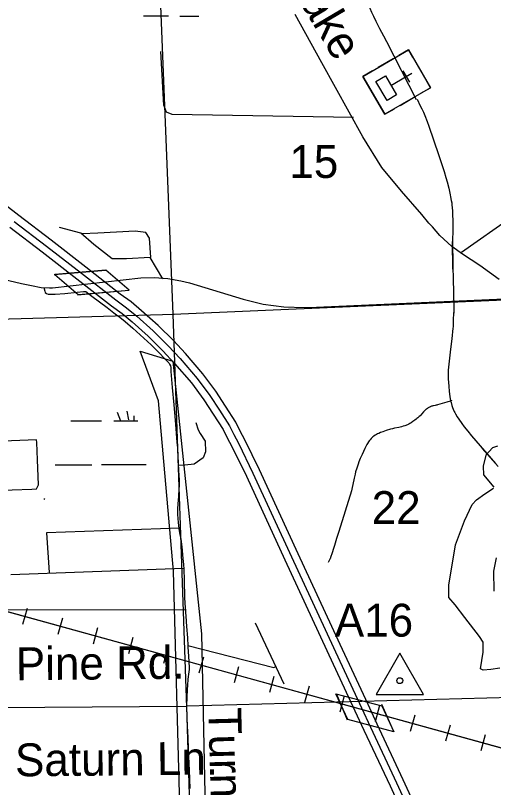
# Model space of a CAD drawing. Extents: x 2480962 to 2688785, y 277103 to 599240.
# Drawn here: x 2531781 to 2538319, y 441764 to 452337 of the extents above; entities that cross this region are included whole.
import ezdxf

# ---------------------------------------------------------------- set-up
doc = ezdxf.new("R2010")
doc.units = 0
for name, color, linetype in [('Bridges', 7, 'Continuous'), ('County Roads Related Text', 7, 'Continuous'), ('County Routes Highway Center Lines', 7, 'Continuous'), ('Culture', 7, 'Continuous'), ('Interstate Divided Highway Outline and Fill', 7, 'Continuous'), ('Interstate Highway Center Lines', 7, 'Continuous'), ('Level 31', 7, 'Continuous'), ('Level 36', 7, 'Continuous'), ('Local Roads Improved', 7, 'Continuous'), ('Local Roads Paved', 7, 'Continuous'), ('Local Roads Related Text', 7, 'Continuous'), ('Local Roads Unimproved', 7, 'Continuous'), ('Narrow River Creek and Branch and Slough', 7, 'Continuous'), ('Railroads', 7, 'Continuous'), ('Section Lines', 7, 'Continuous'), ('Section Numbers', 7, 'Continuous'), ('Swamps', 7, 'Continuous'), ('Triangulation Station', 7, 'Continuous'), ('Triangulation Station Text', 7, 'Continuous'), ('Uninventoried Roads and Features', 7, 'Continuous')]:
    doc.layers.add(name, color=color, linetype=linetype)

msp = doc.modelspace()

# ---------------------------------------------------------------- linework, layer by layer
at = {"layer": 'Bridges'}
for p, q in [((2532309.622, 448791.277), (2533017.876, 448848.741)), ((2533016.88, 448851.013), (2532317.576, 448791.784)), ((2533336.63, 448577.02), (2533016.88, 448851.013)), ((2532317.576, 448791.784), (2532637.326, 448517.792)), ((2532628.655, 448510.339), (2533330.528, 448574.189)), ((2532637.326, 448517.792), (2533336.63, 448577.02)), ((2536326.601, 442695.006), (2536161.671, 443048.665)), ((2536161.671, 443048.665), (2536790.608, 442883.045)), ((2536170.558, 443042.679), (2536317.313, 442691.508)), ((2536790.608, 442883.045), (2536955.538, 442529.385)), ((2536951.495, 442539.458), (2536791.978, 442903.399)), ((2536955.538, 442529.385), (2536326.601, 442695.006))]:
    msp.add_line(p, q, dxfattribs=at)
at = {"layer": 'County Routes Highway Center Lines'}
msp.add_lwpolyline([(2538393.547, 448722.486), (2538129.205, 448912.123), (2537893.595, 449067.28), (2537749.931, 449170.718), (2537583.28, 449325.876), (2537485.589, 449440.807), (2537433.869, 449492.527), (2537336.178, 449613.205), (2537060.342, 449929.266), (2536790.253, 450256.821), (2536531.657, 450676.321), (2535968.493, 451687.718), (2535606.459, 452348.574)], dxfattribs=at)
at = {"layer": 'Culture'}
for p, q in [((2537153.921, 451864.791), (2537024.334, 451789.246)), ((2537214.357, 451761.121), (2537153.921, 451864.791)), ((2536946.582, 451743.919), (2536739.241, 451623.047)), ((2537259.684, 451683.368), (2537350.338, 451527.863)), ((2536661.489, 451577.72), (2536531.901, 451502.175)), ((2537078.262, 451577.605), (2537168.916, 451422.1)), ((2536531.901, 451502.175), (2536834.081, 450983.824)), ((2536916.249, 451378.981), (2537200.947, 451544.95)), ((2537456.101, 451346.44), (2537395.665, 451450.11)), ((2537326.514, 451270.896), (2537456.101, 451346.44)), ((2537041.422, 451104.697), (2537248.762, 451225.569)), ((2536834.081, 450983.824), (2536963.669, 451059.37))]:
    msp.add_line(p, q, dxfattribs=at)
for points in [[(2537153.921, 451864.791), (2537456.101, 451346.44), (2536834.081, 450983.824), (2536531.901, 451502.175)], [(2536840.704, 451508.568), (2536991.794, 451249.393), (2536862.206, 451173.848), (2536711.116, 451433.023)]]:
    msp.add_lwpolyline(points, close=True, dxfattribs=at)
at = {"layer": 'Interstate Divided Highway Outline and Fill'}
for points in [[(2537484.19, 440999.413), (2537084.601, 441870.062), (2536727.189, 442633.625), (2536603.807, 442899.871), (2536220.532, 443724.886), (2535820.881, 444592.42), (2535645.493, 444965.932), (2535118.99, 446113.19), (2534919.408, 446525.439), (2534854.135, 446646.196), (2534794.068, 446766.329), (2534654.694, 446985.344), (2534522.673, 447189.978), (2534343.183, 447429.298), (2534105.924, 447706.1), (2533940.619, 447884.629), (2533732.691, 448089.257), (2533505.555, 448293.35), (2533362.063, 448413.483), (2533214.468, 448521.719), (2532744.496, 448887.973), (2532266.606, 449258.582), (2531824.67, 449596.533), (2531415.33, 449911.659)], [(2531702.923, 449437.858), (2532144.577, 449100.122), (2532621.744, 448730.074), (2533093.836, 448362.168), (2533238.606, 448256.004), (2533374.484, 448142.245), (2533595.641, 447943.525), (2533797.023, 447745.339), (2533956.567, 447573.031), (2534187.092, 447304.086), (2534358.439, 447075.623), (2534486.297, 446877.443), (2534619.797, 446667.658), (2534676.676, 446553.899), (2534741.342, 446434.267), (2534938.077, 446027.896), (2535464.086, 444881.717), (2535639.535, 444508.074), (2536039.014, 443640.913), (2536422.384, 442815.692), (2536545.888, 442549.185), (2536903.144, 441785.955), (2537302.685, 440915.411)]]:
    msp.add_lwpolyline(points, dxfattribs=at)
at = {"layer": 'Interstate Highway Center Lines'}
msp.add_lwpolyline([(2531763.796, 449517.196), (2532205.592, 449179.352), (2532683.12, 448809.024), (2533154.152, 448441.944), (2533300.334, 448334.744), (2533440.02, 448217.798), (2533664.166, 448016.391), (2533868.821, 447814.984), (2534031.246, 447639.566), (2534265.137, 447366.692), (2534440.556, 447132.801), (2534570.496, 446931.394), (2534706.932, 446716.993), (2534765.405, 446600.047), (2534830.375, 446479.853), (2535028.533, 446070.543), (2535554.79, 444923.824), (2535730.208, 444550.247), (2536129.773, 443682.899), (2536513.095, 442857.782), (2536636.538, 442591.405), (2536993.873, 441828.009), (2537393.438, 440957.412)], dxfattribs=at)
at = {"layer": 'Level 31'}
msp.add_lwpolyline([(2533487.478, 447738.089), (2533931.026, 447605.052), (2534324.892, 443867.877), (2534392.791, 440586.119), (2534415.423, 437960.712), (2534438.056, 435855.86), (2534211.728, 435312.672), (2533985.4, 435403.203), (2534098.564, 436761.172), (2534143.83, 438164.407), (2534030.666, 441514.064), (2533940.134, 444727.924), (2533736.439, 447059.105)], close=True, dxfattribs=at)
at = {"layer": 'Local Roads Improved'}
msp.add_line((2537882.633, 449094.21), (2539329.963, 450123.182), dxfattribs=at)
msp.add_lwpolyline([(2533631.712, 449021.979), (2533614.611, 449287.039), (2533563.31, 449363.992), (2533417.954, 449381.092), (2532904.936, 449355.442), (2532691.178, 449346.891)], dxfattribs=at)
at = {"layer": 'Local Roads Paved'}
for p, q in [((2531215.849, 448821.205), (2531864.901, 448665.403)), ((2532287.187, 448609.257), (2533495.282, 448741.847)), ((2534158.836, 448673.562), (2534894.159, 448451.308)), ((2535790.608, 448337.297), (2538767.17, 448469.838)), ((2531718.911, 444682.954), (2534080.132, 444767.535)), ((2535061.081, 444021.754), (2535451.844, 443185.956))]:
    msp.add_line(p, q, dxfattribs=at)
for points in [[(2533794.168, 448731.269), (2533623.162, 449021.979), (2533298.25, 449004.879), (2533101.593, 449004.879), (2532853.634, 449201.536), (2532674.077, 449355.442), (2532383.367, 449432.394)], [(2533495.282, 448741.847), (2533679.086, 448748.479), (2533862.577, 448735.862), (2534043.743, 448704.134), (2534158.836, 448673.562)], [(2531864.901, 448665.403), (2531999.084, 448640.539), (2532132.597, 448611.53), (2532243.992, 448606.983), (2532287.187, 448609.257)], [(2532169.491, 448611.371), (2532181.392, 448560.79), (2532186.351, 448540.954), (2532203.211, 448529.053), (2532229.99, 448521.118), (2532322.225, 448520.127), (2532455.124, 448529.053), (2532626.703, 448548.888), (2532712.988, 448558.806), (2532733.815, 448558.806), (2532740.758, 448555.831), (2532824.068, 448494.34), (2533033.334, 448336.647), (2533126.562, 448265.238), (2533164.249, 448238.46), (2533206.896, 448205.731), (2533282.272, 448145.233), (2533386.409, 448053.989), (2533487.571, 447965.72), (2533636.338, 447824.887), (2533749.402, 447710.832), (2533815.851, 447643.39), (2533859.489, 447596.777), (2533879.325, 447577.933), (2533889.243, 447561.072), (2533901.144, 447538.261), (2533904.12, 447516.442), (2533906.103, 447488.672), (2533904.12, 447462.886), (2533923.955, 447242.71), (2533944.783, 447006.665), (2533962.635, 446795.416), (2533989.413, 446492.922), (2533994.372, 446417.546), (2534001.314, 446302.499), (2534008.257, 446106.126), (2534017.183, 445971.244), (2534017.183, 445910.745), (2534017.183, 445888.926), (2534016.191, 445858.18), (2534009.249, 445751.068), (2534001.314, 445649.906), (2533996.356, 445581.473), (2533996.356, 445541.802), (2533997.347, 445502.13), (2534007.265, 445395.018), (2534014.208, 445310.716), (2534026.109, 445251.209), (2534042.969, 445166.908), (2534053.879, 445060.787), (2534071.731, 444903.093), (2534076.69, 444816.808), (2534083.632, 444753.334), (2534088.591, 444609.525), (2534094.542, 444361.58), (2534097.517, 444295.13), (2534099.501, 444225.705), (2534099.501, 444216.779), (2534108.427, 444111.65), (2534120.328, 443968.833), (2534131.238, 443816.099), (2534140.164, 443705.019), (2534140.164, 443686.175), (2534147.107, 443565.178), (2534154.049, 443409.468), (2534155.041, 443381.698), (2534151.074, 443349.961), (2534136.197, 443250.782), (2534133.222, 443165.489), (2534130.246, 443106.974), (2534125.287, 442999.861), (2534118.345, 442884.814), (2534119.337, 442862.003), (2534124.296, 442736.047), (2534130.246, 442585.296), (2534132.23, 442548.6), (2534142.148, 442313.547), (2534152.066, 442086.429), (2534154.049, 442005.103), (2534160.992, 441874.187), (2534165.95, 441749.223)], [(2534894.159, 448451.308), (2535170.418, 448383.363), (2535452.267, 448344.668), (2535736.616, 448335.645), (2535790.608, 448337.297)], [(2530788.519, 446734.045), (2530873.1, 444393.969), (2531493.361, 444210.71), (2531599.088, 444196.613), (2534115.374, 444203.662)], [(2534249.294, 446762.238), (2534277.488, 446663.56), (2534305.698, 446611.915), (2534374.424, 446505.389), (2534381.297, 446361.063), (2534346.555, 446280.984), (2534225.269, 446191.908), (2534095.339, 446176.565), (2534009.029, 446172.066)], [(2529040.194, 446144.799), (2529848.199, 446170.45), (2530006.38, 446174.725), (2530053.406, 446063.571), (2530138.91, 445854.089), (2530164.561, 445802.787), (2530185.936, 445785.686), (2530869.961, 445807.062), (2531733.543, 445841.263), (2532002.878, 445849.814), (2532067.005, 445854.089), (2532096.931, 445909.666), (2532081.901, 446253.987), (2532070.867, 446488.148), (2532067.189, 446524.928), (2530810.109, 446473.986)], [(2538372.932, 446438.946), (2538305.679, 446414.49), (2538213.972, 446316.669), (2538177.289, 446163.824), (2538183.403, 446047.661), (2538324.021, 445876.474)], [(2538403.501, 443400.375), (2538281.224, 443382.034), (2538177.289, 443369.806), (2538140.606, 443388.148), (2538177.289, 443620.473), (2538177.289, 443754.977), (2538128.379, 443834.457), (2537926.622, 444091.237), (2537792.118, 444268.538), (2537706.525, 444366.359), (2537706.525, 444537.547), (2537798.232, 445087.791), (2537920.509, 445417.937), (2538024.444, 445638.035), (2538085.582, 445705.287), (2538201.744, 445784.766), (2538317.907, 445864.246)], [(2534023.744, 445317.312), (2532205.252, 445253.876), (2532240.494, 444711.148)], [(2538354.59, 444910.49), (2538317.907, 444727.075), (2538324.021, 444451.953)], [(2534139.804, 443711.315), (2535312.442, 443406.702), (2535339.549, 443422.967)]]:
    msp.add_lwpolyline(points, dxfattribs=at)
at = {"layer": 'Local Roads Unimproved'}
msp.add_lwpolyline([(2536402.013, 450937.249), (2533922.423, 450980.001), (2533845.47, 451014.202), (2533811.269, 451108.255), (2533768.517, 451843.582)], dxfattribs=at)
at = {"layer": 'Narrow River Creek and Branch and Slough'}
for points in [[(2536205.049, 453505.187), (2536252.056, 453398.385), (2536320.055, 453237.441), (2536352.609, 453156.409), (2536384.005, 453074.862), (2536415.247, 452987.224), (2536459.426, 452854.857), (2536482.058, 452788.862), (2536506.127, 452723.363), (2536545.705, 452622.526), (2536576.48, 452547.36), (2536624.884, 452435.568), (2536650.279, 452380.186), (2536676.587, 452325.197), (2536709.781, 452257.958), (2536760.638, 452157.737), (2536813.147, 452058.387), (2536856.731, 451978.294), (2537262.933, 451187.541)], [(2537272.675, 451188.879), (2537317.241, 451101.272), (2537338.69, 451057.051), (2537359.039, 451012.255), (2537378.588, 450965.869), (2537410.497, 450883.872), (2537432.995, 450821.857), (2537497.449, 450634.648), (2537571.102, 450417.356), (2537642.112, 450199.096), (2537666.112, 450119.798), (2537682.726, 450060.011), (2537705.709, 449969.731), (2537726.727, 449878.616), (2537732.383, 449851.831), (2537741.077, 449804.832), (2537746.526, 449769.473), (2537749.971, 449742.886), (2537754.05, 449702.892), (2537756.753, 449662.751), (2537759.567, 449594.162), (2537760.933, 449542.717), (2537761.816, 449465.55), (2537761.334, 449388.394), (2537760.286, 449351.349), (2537758.061, 449295.78), (2537762.625, 448862.621), (2537757.36, 449240.206)], [(2537762.625, 448862.621), (2537765.265, 448761.412), (2537768.21, 448660.203), (2537769.172, 448609.558), (2537775.776, 448258.191)], [(2537769.15, 448268.209), (2537768.57, 448160.574), (2537767.89, 448133.681), (2537765.943, 448093.388), (2537764.433, 448073.271), (2537762.494, 448053.18), (2537746.518, 447910.346), (2537730.272, 447767.635), (2537716.419, 447643.378), (2537702.717, 447519.113), (2537699.307, 447478.403), (2537697.899, 447442.698), (2537697.722, 447411.409), (2537699.394, 447356.577), (2537701.965, 447315.424), (2537707.267, 447253.707), (2537713.463, 447192.086), (2537717.906, 447151.991), (2537722.536, 447116.968), (2537727.385, 447086.454), (2537732.388, 447059.912), (2537737.452, 447036.845), (2537748.113, 446996.932), (2537757.837, 446967.459), (2537766.229, 446945.661), (2537780.773, 446913.527), (2537788.998, 446897.742), (2537797.902, 446882.16), (2537823.268, 446841.178), (2537846.106, 446806.437), (2537887.401, 446747.691), (2537919.379, 446704.942), (2537968.766, 446642.124), (2538019.602, 446579.873), (2538346.968, 446201.495)], [(2537747.83, 447065.945), (2537723.692, 447056.955), (2537681.093, 447042.387), (2537648.915, 447032.215), (2537551.834, 447003.629), (2537542.708, 447001.207), (2537534.653, 446999.385), (2537520.453, 446996.615), (2537499.076, 446992.653), (2537488.436, 446990.374), (2537477.877, 446987.659), (2537469.394, 446984.993), (2537462.115, 446982.307), (2537455.851, 446979.7), (2537450.448, 446977.235), (2537441.164, 446972.532), (2537434.336, 446968.702), (2537424.303, 446962.519), (2537414.505, 446955.866), (2537403.719, 446947.803), (2537394.016, 446939.839), (2537376.71, 446924.025), (2537362.297, 446909.466), (2537313.909, 446856.513), (2537301.547, 446843.556), (2537282.198, 446824.936), (2537272.025, 446816.132), (2537261.434, 446807.747), (2537244.663, 446795.294), (2537229.833, 446784.657), (2537216.707, 446775.606), (2537193.326, 446760.493), (2537175.382, 446749.893), (2537161.657, 446742.427), (2537140.585, 446732.119), (2537129.811, 446727.406), (2537118.863, 446723.012), (2537105.982, 446718.336), (2537081.563, 446710.702), (2537059.967, 446704.997), (2537021.833, 446696.445), (2536964.394, 446684.539), (2536935.84, 446677.813), (2536907.565, 446669.842), (2536848.817, 446651.745), (2536805.321, 446637.318), (2536773.189, 446625.055), (2536749.438, 446614.637), (2536731.851, 446605.965), (2536718.802, 446598.908), (2536699.473, 446587.322), (2536680.463, 446574.399), (2536669.603, 446566.082), (2536659.987, 446557.899), (2536651.44, 446549.91), (2536643.813, 446542.157), (2536630.443, 446526.982), (2536619.641, 446513.089), (2536610.797, 446500.512), (2536596.474, 446477.697), (2536586.519, 446460.03), (2536572.496, 446432.87), (2536559.119, 446405.213), (2536522.56, 446327.146), (2536496.585, 446268.521), (2536478.333, 446224.25), (2536465.508, 446190.768), (2536447.925, 446139.935), (2536432.653, 446088.166), (2536424.655, 446055.919), (2536412.717, 445999.055), (2536395.98, 445913.6), (2536386.36, 445871.219), (2536380.878, 445850.198), (2536374.813, 445829.323), (2536287.808, 445549.351), (2536201.057, 445269.291), (2536172.095, 445174.196), (2536143.142, 445079.094), (2536130.379, 445038.027), (2536110.63, 444976.623), (2536090.483, 444915.307), (2536087.339, 444906.407), (2536084.316, 444898.744), (2536081.49, 444892.117), (2536076.206, 444880.653), (2536067.701, 444863.634), (2536058.855, 444846.607)], [(2538382.734, 446158.827), (2538162.552, 446408.953)]]:
    msp.add_lwpolyline(points, dxfattribs=at)
at = {"layer": 'Railroads'}
for p, q in [((2527030.858, 445452.248), (2544991.828, 440495.215)), ((2531940.206, 444216.62), (2531879.017, 443994.909)), ((2531940.206, 444216.62), (2531879.017, 443994.909)), ((2532422.187, 444083.599), (2532360.997, 443861.888)), ((2532422.187, 444083.599), (2532360.997, 443861.888)), ((2532904.168, 443950.578), (2532842.978, 443728.867)), ((2532904.168, 443950.578), (2532842.978, 443728.867)), ((2533386.148, 443817.556), (2533324.958, 443595.845)), ((2533386.148, 443817.556), (2533324.958, 443595.845)), ((2533868.129, 443684.535), (2533806.939, 443462.824)), ((2533868.129, 443684.535), (2533806.939, 443462.824)), ((2534350.11, 443551.513), (2534288.92, 443329.802)), ((2534350.11, 443551.513), (2534288.92, 443329.802)), ((2534832.09, 443418.492), (2534770.9, 443196.781)), ((2534832.09, 443418.492), (2534770.9, 443196.781)), ((2535314.071, 443285.47), (2535252.881, 443063.759)), ((2535314.071, 443285.47), (2535252.881, 443063.759)), ((2535796.051, 443152.449), (2535734.861, 442930.738)), ((2535796.051, 443152.449), (2535734.861, 442930.738)), ((2536278.032, 443019.428), (2536216.842, 442797.717)), ((2536278.032, 443019.428), (2536216.842, 442797.717)), ((2536760.013, 442886.406), (2536698.823, 442664.695)), ((2536760.013, 442886.406), (2536698.823, 442664.695)), ((2537241.993, 442753.385), (2537180.803, 442531.674)), ((2537241.993, 442753.385), (2537180.803, 442531.674)), ((2537723.974, 442620.363), (2537662.784, 442398.652)), ((2537723.974, 442620.363), (2537662.784, 442398.652)), ((2538205.954, 442487.342), (2538144.764, 442265.631)), ((2538205.954, 442487.342), (2538144.764, 442265.631))]:
    msp.add_line(p, q, dxfattribs=at)
msp.add_lwpolyline([(2504457.222, 450568.165), (2520855.254, 448452.084), (2521247.687, 448380.391), (2521630.476, 448268.069), (2521999.426, 448116.348), (2522298.814, 447957.824), (2522298.813, 447957.824), (2525353.968, 446161.924), (2526001.076, 445825.806), (2526679.773, 445559.173), (2527030.858, 445452.248), (2544991.828, 440495.215), (2545784.966, 440320.413), (2546592.032, 440229.478), (2546781.298, 440220.456), (2557380.702, 439844.874), (2557380.701, 439844.874), (2557789.911, 439808.861), (2557931.671, 439786.211), (2566903.276, 438184.008)], dxfattribs=at)
msp.add_lwpolyline([(2504457.222, 450568.165), (2520855.254, 448452.084), (2521247.687, 448380.391), (2521630.476, 448268.069), (2521999.426, 448116.348), (2522298.814, 447957.824), (2522298.813, 447957.824), (2525353.968, 446161.924), (2526001.076, 445825.806), (2526679.773, 445559.173), (2527030.858, 445452.248), (2544991.828, 440495.215), (2545784.966, 440320.413), (2546592.032, 440229.478), (2546781.298, 440220.456), (2557380.702, 439844.874), (2557380.701, 439844.874), (2557789.911, 439808.861), (2557931.671, 439786.211), (2566903.276, 438184.008)], dxfattribs=at)
at = {"layer": 'Section Lines'}
for p, q in [((2533938.724, 448244.258), (2533724.436, 453594.609)), ((2533938.726, 448244.263), (2539408.867, 448484.921)), ((2523265.661, 447954.029), (2533950.898, 448244.798)), ((2533938.724, 448244.258), (2533938.726, 448244.258)), ((2534125.931, 442858.753), (2533938.726, 448244.263)), ((2539573.021, 443025.425), (2534125.418, 442877.178)), ((2529008.303, 442841.299), (2534125.418, 442877.178)), ((2534270.816, 437657.707), (2534125.418, 442877.178))]:
    msp.add_line(p, q, dxfattribs=at)
at = {"layer": 'Swamps'}
for p, q in [((2533938.726, 448244.258), (2533938.726, 448244.258)), ((2532958.38, 446187.228), (2533567.606, 446187.239))]:
    msp.add_line(p, q, dxfattribs=at)
for points in [[(2533532.496, 452329.698), (2533873.94, 452329.704)], [(2534029.795, 452327.089), (2534288.833, 452327.093)], [(2533173.565, 446902.273), (2533216.703, 446787.242)], [(2533302.539, 446919.558), (2533325.442, 446799.326)], [(2533397.935, 446853.125), (2533397.936, 446787.245)], [(2532536.811, 446787.23), (2532957.476, 446787.237)], [(2533126.62, 446787.241), (2533456.217, 446787.247)], [(2532323.908, 446184.598), (2532823.464, 446184.607)], [(2532175.843, 445720.111), (2532170.09, 445710.522)]]:
    msp.add_lwpolyline(points, dxfattribs=at)
at = {"layer": 'Triangulation Station'}
msp.add_lwpolyline([(2537036.855, 443603.526), (2536711.868, 443040.603), (2537361.868, 443040.618)], close=True, dxfattribs=at)
msp.add_circle((2537036.864, 443228.249), 40, dxfattribs=at)

# ---------------------------------------------------------------- texts
at = {"layer": 'County Roads Related Text'}
msp.add_text('Lake', height=450, rotation=300.6508944, dxfattribs=at).set_placement((2535494.312, 452811.338))
at = {"layer": 'Level 36'}
msp.add_text('15', height=450, rotation=359.9795111, dxfattribs=at).set_placement((2535526.059, 450111.245))
at = {"layer": 'Local Roads Related Text'}
msp.add_text('Turner            Rd.', height=450, rotation=271.5516667, dxfattribs=at).set_placement((2534417.469, 442853.86))
at = {"layer": 'Section Numbers'}
msp.add_text('22', height=450, rotation=359.9795528, dxfattribs=at).set_placement((2536652.081, 445372.995))
at = {"layer": 'Triangulation Station Text'}
msp.add_text('A16', height=450, rotation=0.0010694, dxfattribs=at).set_placement((2536148.574, 443831.073))
at = {"layer": 'Uninventoried Roads and Features'}
for s, rotation, p in [('Pine Rd.', 0.5243194, (2531787.218, 443233.943)), ('Saturn Ln.', 0.5243306, (2531776.435, 441917.42))]:
    msp.add_text(s, height=450, rotation=rotation, dxfattribs=at).set_placement(p)

doc.saveas('drawing.dxf')
